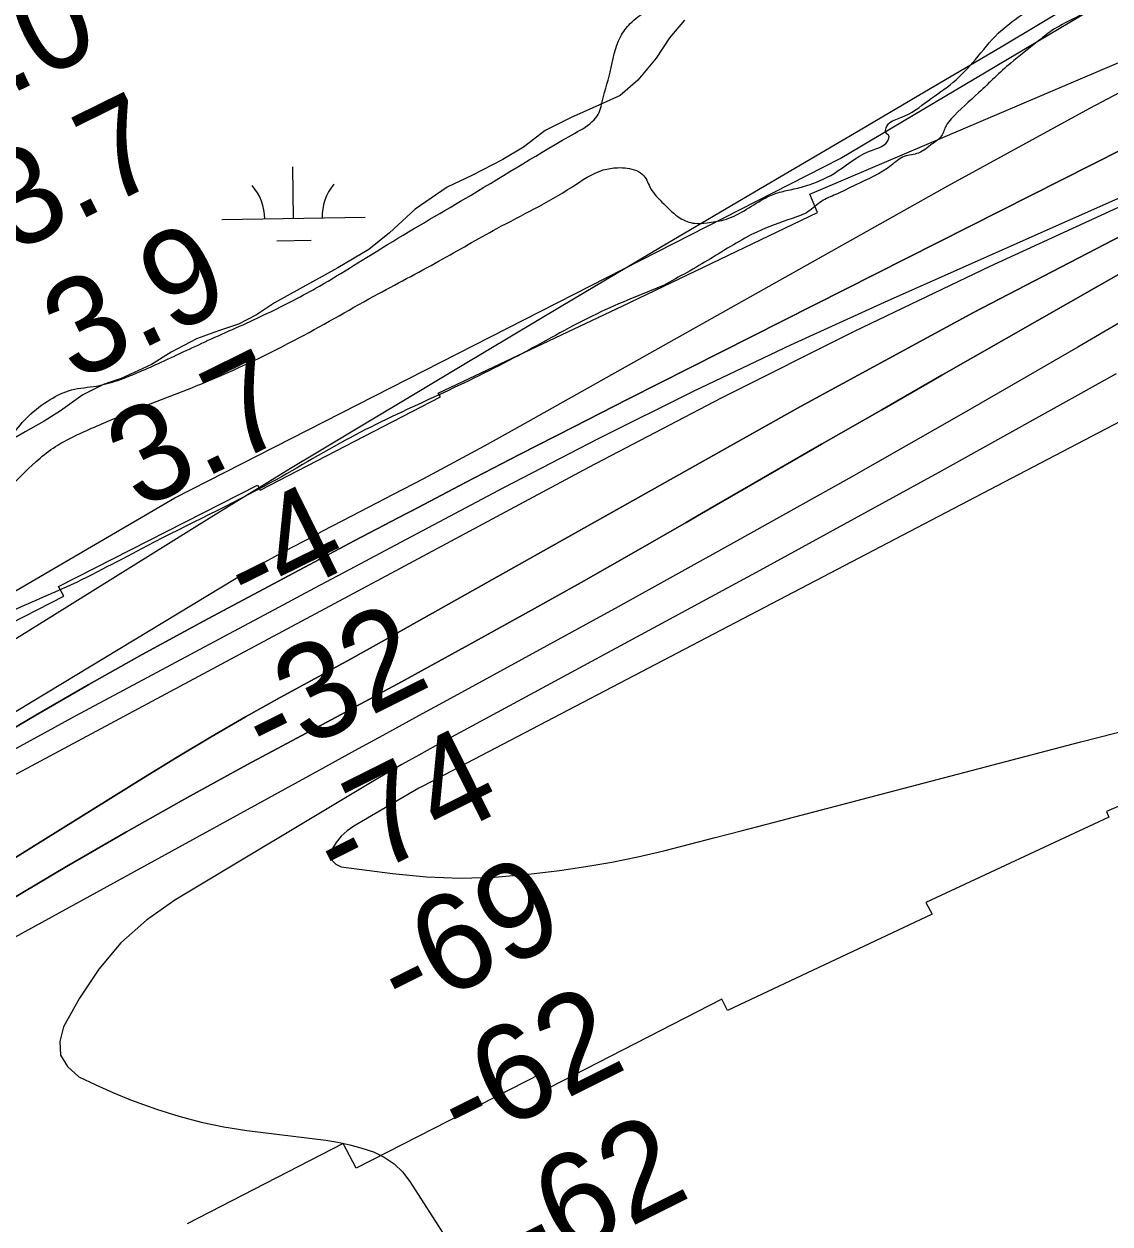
# Model space of a CAD drawing. Extents: x 3855477 to 3893699, y 299188 to 325115.
# Drawn here: x 3877615 to 3878373, y 318780 to 319617 of the extents above; entities that cross this region are included whole.
import ezdxf

# ---------------------------------------------------------------- set-up
doc = ezdxf.new("R2010")
doc.units = 0
for name, color, linetype in [('V-RIVR-EDGE', 7, 'Continuous'), ('V-RIVR-RANG', 7, 'Continuous'), ('V-RRAP-FSHR', 7, 'Continuous'), ('V-RRAP-RVMT', 7, 'Continuous'), ('V-TOPO-DPTH', 7, 'Continuous'), ('V-TOPO-MAJR', 7, 'Continuous'), ('V-TOPO-MINR', 7, 'Continuous'), ('V-TOPO-WATR', 7, 'Continuous'), ('V-WETL-SWMP', 7, 'Continuous')]:
    doc.layers.add(name, color=color, linetype=linetype)

msp = doc.modelspace()

# ---------------------------------------------------------------- linework, layer by layer
at = {"layer": 'V-RIVR-EDGE'}
for points in [[(3877050.53, 318877.48), (3877062.92, 318888.61), (3877075.29, 318895.75), (3877096.45, 318910.84), (3877122.4, 318930.71), (3877150.75, 318952.16), (3877177.11, 318974.01), (3877208.26, 319000.64), (3877221.85, 319015.75), (3877234.64, 319033.25), (3877246.24, 319047.57), (3877269, 319066.24), (3877290.56, 319080.94), (3877321.29, 319098.4), (3877348.42, 319112.28), (3877392.73, 319141.66), (3877417.88, 319157.94), (3877450.63, 319186.95), (3877471.8, 319206.43), (3877491.77, 319223.91), (3877510.13, 319235.42), (3877524.5, 319242.16), (3877540.07, 319254.08), (3877566.84, 319282.71), (3877597.61, 319317.31), (3877618.4, 319343.56), (3877633.58, 319355.08), (3877648.34, 319361.82), (3877665.88, 319364.56), (3877680.64, 319368.51), (3877710.96, 319381.19), (3877746.07, 319397.44), (3877785.17, 319415.28), (3877821.48, 319434.32), (3877868.98, 319463.3), (3877927.25, 319497.82), (3877999.89, 319541.08), (3878013.06, 319550.22), (3878016.66, 319555.39), (3878018.27, 319560.97), (3878024.31, 319583.67), (3878031.54, 319608.36), (3878038.34, 319617.51), (3878049.52, 319625.85), (3878066.28, 319634.97), (3878070.68, 319642.14), (3878077.91, 319665.63), (3878090.37, 319705.85), (3878094.78, 319716.6), (3878102.38, 319727.74), (3878114.76, 319737.28), (3878132.32, 319747.2), (3878162.25, 319763.86), (3878199.36, 319784.89)], [(3877073.38, 318850.92), (3877055.42, 318841), (3877028.28, 318823.53), (3876991.96, 318801.7), (3876971.6, 318789), (3876950.05, 318774.71), (3876940.46, 318765.56), (3876928.89, 318759.22), (3876919.72, 318759.24), (3876914.14, 318759.65), (3876911.35, 318760.46), (3876910.57, 318766.83), (3876916.18, 318775.99), (3876927.75, 318782.73), (3876932.94, 318787.9), (3876936.54, 318792.28), (3876951.71, 318802.6), (3876982.44, 318820.86), (3877004.79, 318832.76), (3877020.35, 318838.3), (3877041.11, 318852.99), (3877056.68, 318863.72), (3877092.61, 318888.73), (3877122.55, 318910.18), (3877157.29, 318936.4), (3877183.64, 318957.06), (3877204.02, 318979.32), (3877221.2, 318997.22), (3877235.99, 319012.32), (3877249.59, 319033.81), (3877267.17, 319050.11), (3877285.53, 319061.62), (3877299.9, 319070.75), (3877311.06, 319074.31), (3877329.82, 319083.83), (3877349.77, 319095.74), (3877371.33, 319108.44), (3877382.1, 319113.99), (3877388.08, 319115.97), (3877392.88, 319120.74), (3877396.48, 319128.3), (3877402.08, 319134.26), (3877408.06, 319137.44), (3877415.64, 319140.61), (3877432.8, 319149.33), (3877447.98, 319161.25), (3877466.76, 319181.13), (3877478.34, 319191.46), (3877487.52, 319198.22), (3877506.3, 319214.91), (3877517.47, 319222.05), (3877524.66, 319226.02), (3877534.62, 319226.79), (3877542.19, 319226.78), (3877548.97, 319226.76), (3877554.55, 319228.74), (3877563.36, 319245.45), (3877581.75, 319269.32), (3877605.73, 319293.97), (3877626.5, 319314.25), (3877638.88, 319323.38), (3877656.83, 319332.5), (3877687.15, 319345.58), (3877735.42, 319364.59), (3877803.65, 319396.3), (3877859.52, 319427.25), (3877905.02, 319451.85), (3877945.33, 319474.47), (3877997.61, 319503.43), (3878019.55, 319515.33), (3878029.52, 319516.9), (3878042.67, 319514.87), (3878047.84, 319511.28), (3878052.6, 319502.5), (3878061.74, 319491.71), (3878073.27, 319481.72), (3878083.23, 319478.11), (3878092, 319478.49), (3878103.56, 319480.45), (3878131.49, 319495.13), (3878140.27, 319499.09), (3878149.84, 319501.46), (3878160.61, 319504.22), (3878180.56, 319512.94), (3878205.3, 319528.42), (3878218.88, 319537.55), (3878218.88, 319539.15), (3878216.89, 319541.15), (3878216.9, 319544.73), (3878218.5, 319547.52), (3878227.28, 319551.88), (3878246.44, 319563.79), (3878263.61, 319576.5), (3878279.19, 319592.4), (3878295.18, 319610.7), (3878311.15, 319623.41), (3878327.92, 319635.32), (3878347.88, 319648.03), (3878370.64, 319665.91), (3878392.2, 319683.39), (3878412.17, 319698.48), (3878422.95, 319707.22), (3878432.93, 319715.97), (3878438.12, 319718.74), (3878444.9, 319721.52), (3878450.88, 319722.3), (3878455.66, 319722.29), (3878460.84, 319719.48), (3878461.23, 319714.7), (3878459.21, 319707.53), (3878454.41, 319698.78), (3878446.02, 319691.62), (3878432.85, 319683.29), (3878411.7, 319670.99), (3878398.92, 319661.45), (3878384.54, 319647.94), (3878374.55, 319638.4), (3878362.97, 319629.26), (3878347.01, 319620.53), (3878332.64, 319612.6), (3878322.26, 319604.65), (3878303.89, 319589.95), (3878281.53, 319569.28), (3878262.35, 319551), (3878258.75, 319546.22), (3878255.55, 319539.06), (3878249.16, 319533.49), (3878239.57, 319527.14), (3878229.61, 319524.77), (3878220.42, 319518.42), (3878195.68, 319504.93), (3878181.72, 319498.19), (3878171.74, 319493.43), (3878162.56, 319486.28), (3878151.39, 319481.53), (3878126.65, 319472.02), (3878094.33, 319453.37), (3878061.6, 319434.72)], [(3878061.6, 319434.72), (3878011.73, 319413.32), (3877960.65, 319385.95), (3877904.39, 319358.19), (3877846.53, 319330.44), (3877787.47, 319297.11), (3877701.27, 319253.08), (3877644.61, 319224.13), (3877602.32, 319205.5), (3877568, 319187.66), (3877517.31, 319157.89), (3877457.84, 319118.98), (3877420.72, 319097.95), (3877411.93, 319089.21), (3877402.35, 319081.26), (3877389.97, 319074.11), (3877378, 319068.17), (3877371.21, 319063), (3877356.84, 319053.07), (3877344.86, 319041.15), (3877330.09, 319032.42), (3877308.54, 319020.51), (3877298.96, 319016.15), (3877278.21, 319005.44), (3877263.45, 318996.71), (3877241.89, 318982.02), (3877229.91, 318972.49), (3877223.53, 318970.91), (3877214.75, 318964.95), (3877204.75, 318952.62), (3877185.57, 318931.55), (3877172.79, 318919.22), (3877142.85, 318898.57), (3877104.92, 318871.97), (3877073.38, 318850.92)]]:
    msp.add_spline(points, degree=3, dxfattribs=at)
at = {"layer": 'V-RRAP-FSHR'}
msp.add_lwpolyline([(3876931.21, 318780.95), (3877153.85, 318947.87), (3877384.07, 319090.24), (3877720.56, 319286.62), (3878184.96, 319523.26), (3878396.18, 319648.95), (3878618.02, 319749.1), (3878835.19, 319834.07), (3879377.43, 319985.37), (3880023.15, 320134.65), (3880260.93, 320171.97), (3880414.78, 320178.75), (3880574.34, 320171.5), (3881564.99, 320168.46), (3882290.98, 320136.72)], dxfattribs=at)
at = {"layer": 'V-RRAP-RVMT'}
for p, q in [((3878163.64, 319498.4), (3878422.89, 319608.86)), ((3878169.13, 319485.69), (3878163.64, 319498.4)), ((3878033.29, 319420.58), (3878169.13, 319485.69)), ((3877904.29, 319359.55), (3878033.29, 319420.58)), ((3877905.83, 319356.92), (3877904.29, 319359.55)), ((3877780, 319291.87), (3877905.83, 319356.92)), ((3877639.37, 319224.7), (3877778.31, 319295.4)), ((3877778.31, 319295.4), (3877780, 319291.87)), ((3877643, 319217.89), (3877639.37, 319224.7)), ((3877513.27, 319151.63), (3877643, 319217.89)), ((3878480.42, 319114.24), (3878370.67, 319067.69)), ((3878370.67, 319067.69), (3878372.27, 319063.56)), ((3878372.27, 319063.56), (3878244.55, 319004.02)), ((3878244.55, 319004.02), (3878249.05, 318995.97)), ((3878249.05, 318995.97), (3878106.2, 318928.81)), ((3878102.31, 318936.64), (3877981.35, 318874.56)), ((3878106.2, 318928.81), (3878102.31, 318936.64)), ((3877975.97, 318884.64), (3877847.08, 318818.73)), ((3877981.35, 318874.56), (3877975.97, 318884.64)), ((3877838.03, 318836.01), (3877729.18, 318779.74)), ((3877847.08, 318818.73), (3877838.03, 318836.01))]:
    msp.add_line(p, q, dxfattribs=at)
at = {"layer": 'V-TOPO-DPTH'}
for points in [[(3876844.37, 318567.12), (3876937.5, 318645.85), (3877032.19, 318722.79), (3877313.3, 318944.42), (3877322.94, 318951.74), (3877332.76, 318958.81), (3877342.84, 318965.51), (3877353.09, 318971.96), (3877586.83, 319113.11), (3877623.58, 319134.91), (3877660.55, 319156.34), (3877697.85, 319177.2), (3877735.37, 319197.67), (3877740.03, 319200.16), (3877775.4, 319219.06), (3877810.81, 319237.89), (3877846.26, 319256.64), (3877881.74, 319275.33), (3877885.87, 319277.49), (3877923.48, 319297.14), (3877961.15, 319316.67), (3877998.91, 319336.03), (3878036.72, 319355.27), (3878620.27, 319650.56)], [(3876844.37, 318567.12), (3876937.5, 318645.85), (3877032.19, 318722.79), (3877313.3, 318944.42), (3877322.94, 318951.74), (3877332.76, 318958.81), (3877342.84, 318965.51), (3877353.09, 318971.96), (3877586.83, 319113.11), (3877623.58, 319134.91), (3877660.55, 319156.34), (3877697.85, 319177.2), (3877735.37, 319197.67), (3877740.03, 319200.16), (3877775.4, 319219.06), (3877810.81, 319237.89), (3877846.26, 319256.64), (3877881.74, 319275.33), (3877885.87, 319277.49), (3877923.48, 319297.14), (3877961.15, 319316.67), (3877998.91, 319336.03), (3878036.72, 319355.27), (3878620.27, 319650.56)], [(3878350.54, 319632.84), (3878297.24, 319601.1), (3878243.81, 319569.58), (3878198.69, 319543.17), (3878129.06, 319502.26), (3878059.52, 319461.21), (3877990.1, 319419.95), (3877920.76, 319378.56), (3877820.31, 319318.38), (3877801.29, 319306.92), (3877782.3, 319295.4), (3877763.37, 319283.78), (3877744.48, 319272.1), (3877581.52, 319170.74)], [(3878384.07, 319491.48), (3878289.2, 319447.89), (3878195, 319402.94), (3878101.79, 319355.97), (3878009.25, 319307.63), (3877871.23, 319233.63), (3877848.2, 319221.29), (3877825.16, 319208.95), (3877802.12, 319196.61), (3877779.07, 319184.28), (3877474.1, 319021.16)], [(3878384.07, 319491.48), (3878289.2, 319447.89), (3878195, 319402.94), (3878101.79, 319355.97), (3878009.25, 319307.63), (3877871.23, 319233.63), (3877848.2, 319221.29), (3877825.16, 319208.95), (3877802.12, 319196.61), (3877779.07, 319184.28), (3877474.1, 319021.16)], [(3876902.16, 318483.84), (3876969.1, 318547.23), (3877038.33, 318608.32), (3877341.96, 318862.22), (3877358.54, 318875.51), (3877375.48, 318888.32), (3877392.93, 318900.41), (3877410.74, 318912.01), (3877698.59, 319091.21), (3877722.2, 319105.64), (3877745.97, 319119.8), (3877769.96, 319133.57), (3877794.11, 319147.08), (3877818.36, 319160.42), (3877842.58, 319173.81), (3877866.76, 319187.27), (3877890.91, 319200.78), (3878157.21, 319350.17), (3878277.94, 319415.8), (3878399.77, 319479.25)], [(3878399.77, 319479.25), (3878277.94, 319415.8), (3878157.21, 319350.17), (3877890.91, 319200.78), (3877866.76, 319187.27), (3877842.58, 319173.81), (3877818.36, 319160.42), (3877794.11, 319147.08), (3877769.96, 319133.57), (3877745.97, 319119.8), (3877722.2, 319105.64), (3877698.59, 319091.21), (3877410.74, 318912.01), (3877392.93, 318900.41), (3877375.48, 318888.32), (3877358.54, 318875.51), (3877341.96, 318862.22), (3877038.33, 318608.32), (3876969.1, 318547.23), (3876902.16, 318483.84)], [(3877603.53, 319004.46), (3877645.02, 319029.2), (3877686.75, 319053.5), (3877728.87, 319077.13), (3877771.25, 319100.31), (3877836.53, 319135.35), (3877846.45, 319140.68), (3877856.36, 319146.04), (3877866.25, 319151.41), (3877876.14, 319156.8), (3877930.42, 319186.47), (3877967.36, 319206.85), (3878004.19, 319227.41), (3878040.87, 319248.26), (3878077.43, 319269.3), (3878088.13, 319275.51), (3878129.99, 319299.74), (3878171.89, 319323.92), (3878213.84, 319348.01), (3878255.82, 319372.04), (3878410.53, 319460.38)], [(3878410.53, 319460.38), (3878255.82, 319372.04), (3878213.84, 319348.01), (3878171.89, 319323.92), (3878129.99, 319299.74), (3878088.13, 319275.51), (3878077.43, 319269.3), (3878040.87, 319248.26), (3878004.19, 319227.41), (3877967.36, 319206.85), (3877930.42, 319186.47), (3877876.14, 319156.8), (3877866.25, 319151.41), (3877856.36, 319146.04), (3877846.45, 319140.68), (3877836.53, 319135.35), (3877771.25, 319100.31), (3877728.87, 319077.13), (3877686.75, 319053.5), (3877645.02, 319029.2), (3877603.53, 319004.46)]]:
    msp.add_lwpolyline(points, dxfattribs=at)
at = {"layer": 'V-TOPO-MAJR'}
msp.add_lwpolyline([(3878447.62, 319448.37), (3878350.61, 319391.73), (3878270.88, 319345.63), (3878190.88, 319299.97), (3878110.51, 319255), (3878029.87, 319210.48), (3877912.81, 319146.49), (3877890.52, 319134.3), (3877868.23, 319122.1), (3877845.95, 319109.89), (3877823.67, 319097.67), (3877503.32, 318921.9), (3877484.85, 318911.59), (3877466.49, 318901.09), (3877448.29, 318890.32), (3877430.19, 318879.37), (3877398.23, 318859.69), (3877394.26, 318857.05), (3877390.48, 318854.14), (3877157.57, 318443.19), (3876991.32, 318120.41)], dxfattribs=at)
at = {"layer": 'V-TOPO-MINR'}
for points in [[(3878852.18, 319706.02), (3878218.02, 319424.01), (3878150.17, 319392.99), (3878082.77, 319361.04), (3878016.06, 319327.7), (3877949.8, 319293.42), (3877874.46, 319253.46), (3877846.21, 319238.46), (3877817.98, 319223.43), (3877789.76, 319208.38), (3877761.55, 319193.3), (3877650.94, 319134.09), (3877597.81, 319105.12), (3877544.98, 319075.6), (3877492.62, 319045.27), (3877440.57, 319014.4), (3877350.09, 318959.79), (3877343.59, 318955.69), (3877337.2, 318951.44), (3877330.98, 318946.95), (3877324.86, 318942.3), (3877186.53, 318832.93), (3877112.04, 318772.64)], [(3878620.27, 319650.56), (3878036.72, 319355.27), (3877998.91, 319336.03), (3877961.15, 319316.67), (3877923.48, 319297.14), (3877885.87, 319277.49), (3877881.74, 319275.33), (3877846.26, 319256.64), (3877810.81, 319237.89), (3877775.4, 319219.06), (3877740.03, 319200.16), (3877735.37, 319197.67), (3877697.85, 319177.2), (3877660.55, 319156.34), (3877623.58, 319134.91), (3877586.83, 319113.11), (3877353.09, 318971.96), (3877342.84, 318965.51), (3877332.76, 318958.81), (3877322.94, 318951.74), (3877313.3, 318944.42), (3877032.19, 318722.79), (3876937.5, 318645.85), (3876844.37, 318567.12)], [(3878458.77, 319610.98), (3878358.93, 319558.24), (3878259.84, 319504.04), (3877957.27, 319334.21), (3877936.33, 319322.59), (3877915.3, 319311.12), (3877894.16, 319299.85), (3877872.95, 319288.73), (3877843.88, 319273.69), (3877837.14, 319270.19), (3877830.41, 319266.69), (3877823.68, 319263.17), (3877816.96, 319259.65), (3877810.24, 319256.11), (3877803.53, 319252.56), (3877796.83, 319248.99), (3877790.13, 319245.41), (3877790, 319245.34), (3877783.27, 319241.67), (3877776.58, 319237.93), (3877769.95, 319234.08), (3877763.35, 319230.17), (3877356.09, 318984.14)], [(3878384.07, 319491.48), (3878289.2, 319447.89), (3878195, 319402.94), (3878101.79, 319355.97), (3878009.25, 319307.63), (3877871.23, 319233.63), (3877848.2, 319221.29), (3877825.16, 319208.95), (3877802.12, 319196.61), (3877779.07, 319184.28), (3877474.1, 319021.16)], [(3878399.77, 319479.25), (3878277.94, 319415.8), (3878157.21, 319350.17), (3877890.91, 319200.78), (3877866.76, 319187.27), (3877842.58, 319173.81), (3877818.36, 319160.42), (3877794.11, 319147.08), (3877769.96, 319133.57), (3877745.97, 319119.8), (3877722.2, 319105.64), (3877698.59, 319091.21), (3877410.74, 318912.01), (3877392.93, 318900.41), (3877375.48, 318888.32), (3877358.54, 318875.51), (3877341.96, 318862.22), (3877038.33, 318608.32), (3876969.1, 318547.23), (3876902.16, 318483.84)], [(3878410.53, 319460.38), (3878255.82, 319372.04), (3878213.84, 319348.01), (3878171.89, 319323.92), (3878129.99, 319299.74), (3878088.13, 319275.51), (3878077.43, 319269.3), (3878040.87, 319248.26), (3878004.19, 319227.41), (3877967.36, 319206.85), (3877930.42, 319186.47), (3877876.14, 319156.8), (3877866.25, 319151.41), (3877856.36, 319146.04), (3877846.45, 319140.68), (3877836.53, 319135.35), (3877771.25, 319100.31), (3877728.87, 319077.13), (3877686.75, 319053.5), (3877645.02, 319029.2), (3877603.53, 319004.46)], [(3878451.46, 319376.9), (3877893.65, 319085.35), (3877890.8, 319083.84), (3877887.97, 319082.29), (3877885.17, 319080.71), (3877882.38, 319079.1), (3877845.55, 319057.49), (3877840.89, 319054.17), (3877836.69, 319050.4), (3877833.21, 319045.96), (3877830.21, 319041.08), (3877829.64, 319036.93), (3877830.3, 319033.43), (3877832.82, 319030.91), (3877836.58, 319029.06), (3877872.42, 319024.28), (3877896.15, 319022.04), (3877919.89, 319021.02), (3877943.63, 319021.82), (3877967.38, 319023.84), (3877988.92, 319026.51), (3878007.28, 319029.14), (3878025.54, 319032.22), (3878043.68, 319035.99), (3878061.74, 319040.22), (3878079.72, 319044.81), (3878097.69, 319049.42), (3878115.66, 319054.08), (3878133.62, 319058.76), (3878352.88, 319116.2), (3878434, 319136.84)], [(3878377.37, 319372.95), (3878253.3, 319303.89), (3878128.74, 319235.7), (3877902.49, 319113.42), (3877890.73, 319106.95), (3877879.02, 319100.39), (3877867.39, 319093.67), (3877855.83, 319086.85), (3877720.52, 319005.79), (3877700.79, 318991.74), (3877682.83, 318975.95), (3877667.57, 318957.55), (3877654.09, 318937.42), (3877642.86, 318917.38), (3877640.31, 318907.07), (3877640.73, 318897.67), (3877645.63, 318889.63), (3877653.5, 318882.5), (3877665.37, 318876.79), (3877677.37, 318871.4), (3877689.58, 318866.49), (3877701.92, 318861.89), (3877707.76, 318859.84), (3877723.24, 318854.96), (3877738.88, 318850.76), (3877754.75, 318847.56), (3877770.78, 318845.03), (3877825.83, 318838.14), (3877834.33, 318836.78), (3877842.73, 318835.04), (3877851, 318832.72), (3877859.17, 318830.02), (3877866.72, 318826.34), (3877873.59, 318821.83), (3877879.45, 318816.06), (3877884.64, 318809.46), (3877909.84, 318769.81)]]:
    msp.add_lwpolyline(points, dxfattribs=at)
at = {"layer": 'V-TOPO-WATR'}
msp.add_lwpolyline([(3878350.54, 319632.84), (3878297.24, 319601.1), (3878243.81, 319569.58), (3878198.69, 319543.17), (3878129.06, 319502.26), (3878059.52, 319461.21), (3877990.1, 319419.95), (3877920.76, 319378.56), (3877820.31, 319318.38), (3877801.29, 319306.92), (3877782.3, 319295.4), (3877763.37, 319283.78), (3877744.48, 319272.1), (3877581.52, 319170.74)], dxfattribs=at)
at = {"layer": 'V-WETL-SWMP'}
for p, q in [((3877803.35, 319481.47), (3877802.77, 319517.46)), ((3877753.36, 319480.65), (3877853.35, 319482.28)), ((3877791.61, 319465.84), (3877815.6, 319466.23))]:
    msp.add_line(p, q, dxfattribs=at)
msp.add_lwpolyline([(3878076.28, 319619.96), (3878065.8, 319607.58), (3878056.52, 319593.24), (3878043.71, 319578.07), (3878031.23, 319567.25), (3878014.36, 319559.52), (3877996.71, 319551.78), (3877979.07, 319542.85), (3877963.84, 319531.2), (3877949.35, 319522.71), (3877927.8, 319511.37), (3877910.55, 319503.24), (3877888.27, 319487.94), (3877870.34, 319471.51), (3877855.89, 319459.87), (3877834.37, 319446.94), (3877790.1, 319422.66), (3877777.59, 319414.2), (3877765.05, 319407.71), (3877750.91, 319403.18), (3877735.59, 319397.44), (3877717.96, 319388.12), (3877704.26, 319379.65), (3877683.09, 319369.89), (3877671.3, 319365.78), (3877656.41, 319358.47), (3877640.78, 319347.21), (3877629.43, 319339.95), (3877616.11, 319332.66), (3877601.63, 319324.18)], dxfattribs=at)
for centre, start, end in [((3877748.11, 319481.04), 0.16154, 41.7052), ((3877858.58, 319482.84), 140.16154, 181.7052)]:
    msp.add_arc(centre, 35.25, start, end, dxfattribs=at)

# ---------------------------------------------------------------- texts
at = {"layer": 'V-RIVR-RANG'}
for s, rotation, p in [('4.0', 26.23833, (3877559.78, 319545)), ('3.7', 26.23833, (3877606.81, 319456.7)), ('3.9', 26.23833, (3877651, 319366.99)), ('3.7', 26.23833, (3877695.67, 319277.52)), ('-4', 26.23833, (3877772.74, 319204.02)), ('-32', 26.51881, (3877785.56, 319098.39)), ('-74', 26.51881, (3877835.42, 319011.51)), ('-69', 26.51881, (3877880.32, 318922.16)), ('-62', 26.51881, (3877922.15, 318831.28)), ('-62', 26.51881, (3877966.58, 318741.69))]:
    msp.add_text(s, height=67, rotation=rotation, dxfattribs=at).set_placement(p)

doc.saveas('drawing.dxf')
